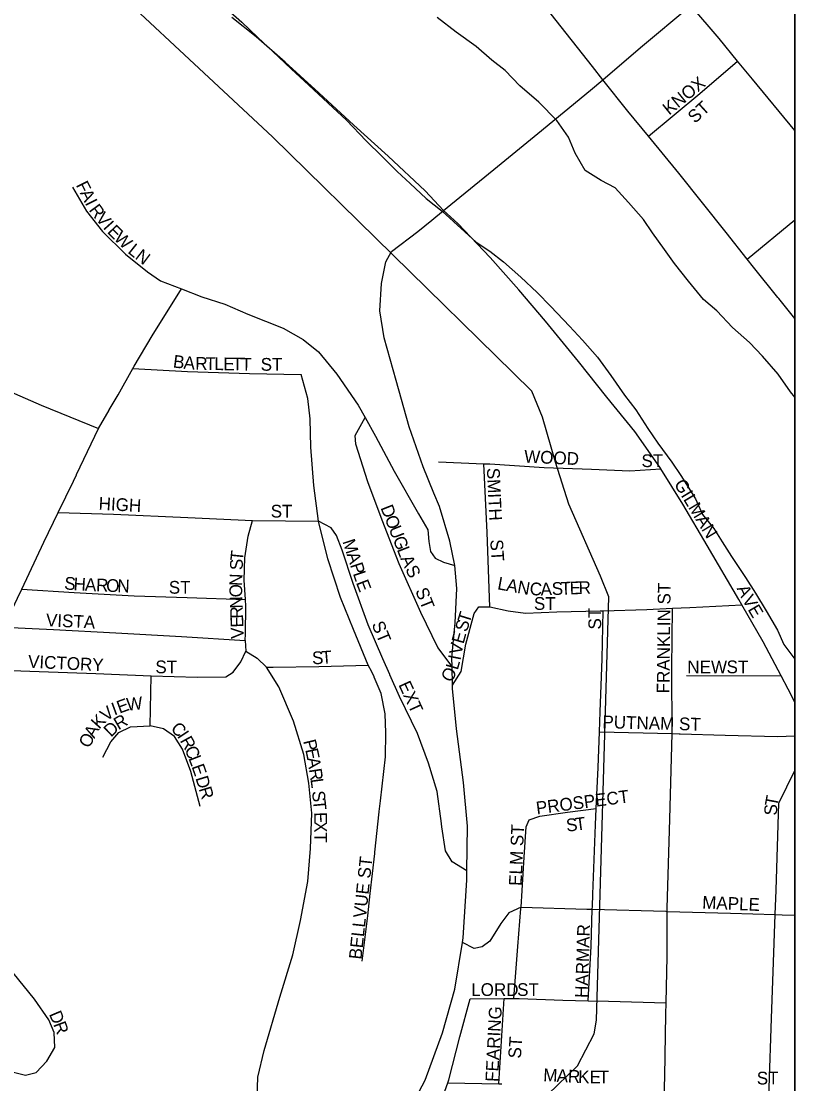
# Model space of a CAD drawing. Extents: x -84548 to 2262448, y -162180 to 525962.
# Drawn here: x 64811 to 67849, y 159965 to 164137 of the extents above; entities that cross this region are included whole.
import ezdxf

# ---------------------------------------------------------------- set-up
doc = ezdxf.new("R2010")
doc.units = 0
for name, color, linetype in [('GM_X_County', 7, 'Continuous'), ('GM_X_Interstate_Location', 7, 'Continuous'), ('GM_X_Major_Lake_Text', 7, 'Continuous'), ('GM_X_Township_Subdivision_Text', 7, 'Continuous'), ('GM_X_Unincorporated_Location', 7, 'Continuous'), ('GM_X_US_Location', 7, 'Continuous'), ('GM_X_US_Route', 7, 'Continuous')]:
    doc.layers.add(name, color=color, linetype=linetype)

msp = doc.modelspace()

# ---------------------------------------------------------------- linework, layer by layer
at = {"layer": 'GM_X_County'}
msp.add_line((67849.4, 170872.5), (67849.4, 134968.5), dxfattribs=at)
at = {"layer": 'GM_X_Interstate_Location'}
for points in [[(65622.6, 164182.5), (65677.5, 164133.2), (65740.5, 164074), (65799.4, 164018.8), (65870.6, 163949.7), (65939.7, 163886.7), (66035.2, 163797.9), (66088.1, 163748.6), (66165.4, 163667.6), (66228.5, 163606.4)], [(67490.9, 163045), (67431.7, 163116.3), (67376.5, 163185.6), (67337.6, 163241.1), (67290.5, 163306.6), (67255.6, 163358.2), (67196.5, 163425.4), (67143.5, 163482.8), (67089, 163512), (67026.3, 163551.1), (66987.2, 163618.7), (66960.1, 163682.4), (66915.1, 163747.9), (66843.8, 163819), (66768.7, 163884), (66711.7, 163943.2), (66659, 163984.5), (66598.1, 164037.7), (66519.1, 164094.6), (66444.1, 164151.6)], [(66228.5, 163606.4), (66287.5, 163547.2), (66338.3, 163499.9), (66401.3, 163440.7), (66464.2, 163391.6), (66598.3, 163269.4), (66650.9, 163234.1), (66705.6, 163192.9), (66772.7, 163131.7), (66837.7, 163072.6), (66890.6, 163017.3), (66963.9, 162940.2), (67014.9, 162884.9), (67074, 162817.6), (67127.2, 162746.3), (67180.5, 162668.9), (67225.4, 162611.4), (67272.7, 162538), (67311.6, 162480.4), (67366.9, 162405.1), (67401.8, 162353.5), (67459.3, 162262.1), (67486.3, 162200.4), (67531.2, 162144.9), (67564.1, 162093.3), (67601, 162035.7), (67656.4, 161952.4), (67695.4, 161890.8), (67736.6, 161821.3), (67781.9, 161745.8), (67806.8, 161690), (67849.4, 161632.2)], [(67849.4, 162661.3), (67833, 162681.4), (67783.9, 162750.8), (67722.7, 162822.1), (67671.8, 162875.4), (67604.8, 162934.5), (67543.7, 162999.7), (67490.9, 163045)]]:
    msp.add_lwpolyline(points, dxfattribs=at)
at = {"layer": 'GM_X_Major_Lake_Text'}
for points in [[(66423.3, 163356.5), (66469.5, 163394.1), (66497.9, 163417.2), (66666.9, 163554.7), (66840, 163696.2), (67046.8, 163866), (67095.4, 163907.4), (67243.6, 164033.7), (67441.2, 164199), (67653.3, 164373.3), (67818.3, 164510.8)], [(66431.6, 162284.4), (66390, 162386.9), (66334.7, 162544.7), (66283.2, 162726.5), (66235.8, 162894.4), (66219, 163000.4), (66226.1, 163106.7), (66243.5, 163192.9), (66265.2, 163233.1), (66368.6, 163312), (66423.3, 163356.5)], [(62929.8, 163073.5), (62998.2, 163035.9), (63072.3, 163026.5), (63134.5, 163028.5), (63152.4, 163029.1), (63272.2, 163064.1), (63460, 163109.6), (63583.9, 163126.5), (63654, 163125.1), (63704.1, 163118.1), (63722.1, 163115.6), (63806.5, 163082.2), (63945, 163027.2), (64174, 162928.8), (64345.6, 162860.2), (64370.7, 162850.2), (64645.8, 162736.1), (64888.9, 162629.8), (65113.8, 162537.4), (65156.2, 162610.5)], [(65156.2, 162610.5), (65156.3, 162610.6), (65190.8, 162670.1), (65248.6, 162773.3), (65253.9, 162782.8), (65325.1, 162901.5), (65439.7, 163086.6), (65520, 163055.2), (65610.3, 163025.9), (65700.7, 162986.5), (65839.2, 162931.5), (65917.6, 162888), (65978.1, 162838.4), (66050.8, 162750.8), (66133.8, 162629.3), (66161.1, 162581.2), (66202.9, 162507.6), (66276, 162370), (66371.4, 162202.5), (66407.9, 162140.6), (66412.3, 162094.6), (66418.6, 162054.6), (66436.8, 162028.7), (66469, 162012.9), (66513.9, 161999.4)], [(66513.9, 161999.4), (66494.3, 162095.2), (66453.2, 162231.1), (66431.6, 162284.4)], [(66507.3, 161693.1), (66514.9, 161774.9), (66521.8, 161909.2), (66513.9, 161999.4)], [(65552.4, 158891.1), (65557.3, 158895.7), (65710, 159038.8), (65821.1, 159157.9), (65973.7, 159347.3), (65978.8, 159353.7), (66116.4, 159528.7), (66219.3, 159677.6), (66318.2, 159830.6), (66397, 159979.4), (66465.6, 160164.2), (66514.3, 160336.8), (66543.9, 160519.6), (66546.7, 160537.4), (66560.9, 160763.8), (66561.4, 160800.7), (66563.3, 160976.1), (66547.9, 161148.3), (66520.2, 161358.4), (66504.9, 161516.5), (66504.6, 161529.6), (66502.8, 161603.8), (66502, 161636.6), (66507.3, 161693.1)]]:
    msp.add_lwpolyline(points, dxfattribs=at)
at = {"layer": 'GM_X_Township_Subdivision_Text'}
msp.add_lwpolyline([(67849.4, 159186.1), (67849.4, 170872.5)], dxfattribs=at)
at = {"layer": 'GM_X_Unincorporated_Location'}
msp.add_lwpolyline([(66752.2, 159844.4), (66879.7, 159922.8), (66996.2, 160035.2), (67061.7, 160160.8), (67070.6, 160215.1), (67118.6, 161877.5), (67086.5, 161957.6), (66962.4, 162240.4), (66909.1, 162405.7), (66858.1, 162582.7), (66815.9, 162684.5), (66742.9, 162756.1), (65797.8, 163683.4), (64931.5, 164490.9)], dxfattribs=at)
at = {"layer": 'GM_X_US_Location'}
for p, q in [((67662.7, 163203.5), (67849.4, 163357)), ((67849.4, 162969.3), (67786.7, 163048.4))]:
    msp.add_line(p, q, dxfattribs=at)
for points in [[(67849.4, 163708.7), (67683, 163909.6), (67625, 163980.1), (67551.8, 164069.1), (67441.2, 164199), (67370.1, 164290.3), (67226.9, 164468), (67212.7, 164485.6), (67008.8, 164738.8), (66855.4, 164926.1), (66779.6, 165021), (66712, 165105.5), (66496.1, 165366.6), (66340.6, 165560), (66279.7, 165633.7), (66197.3, 165733.4), (66017.7, 165956.6), (65852.2, 166155.9), (65783.5, 166243.7), (65747.1, 166303.5), (65739.6, 166325), (65693.3, 166459.6)], [(67095.4, 163907.4), (67054.4, 163959.6), (66892.9, 164165), (66877.2, 164184.2), (66759.6, 164328.4), (66628.4, 164489.9), (66519.4, 164629.4), (66432.3, 164736.4), (66408.5, 164765.6)], [(67849.4, 161463.8), (67823.8, 161513.8), (67796.3, 161566.2), (67725.8, 161700), (67641.8, 161846), (67630.1, 161866.3), (67505.5, 162078), (67409.9, 162240.2), (67323.1, 162379.5), (67318.7, 162386.5), (67221.6, 162526.7), (67110.6, 162660.5), (66999.6, 162800.4), (66870, 162959.9), (66765.4, 163081.9), (66652.5, 163209.7), (66525.6, 163343.2), (66469.5, 163394.1), (66396.8, 163470.7), (66251.7, 163607.9), (66117, 163729.2), (65980.2, 163856.5), (65847.6, 163975.9), (65733.4, 164075.6), (65637.7, 164151.7)], [(67274.9, 163685.4), (67475.8, 163853.3), (67625, 163980.1)], [(67786.7, 163048.4), (67783.2, 163052.7), (67687.9, 163172), (67662.7, 163203.5), (67579.3, 163307.8), (67393.5, 163541.1), (67274.9, 163685.4), (67193.7, 163784.2), (67095.4, 163907.4)], [(65011.4, 163485.1), (65066.4, 163391.4), (65129.3, 163311.9), (65220.3, 163222.6), (65307.1, 163153.3), (65357.5, 163117.7), (65439.7, 163086.6)], [(65248.6, 162773.3), (65463.2, 162762), (65707.5, 162754.4), (65909.7, 162750.4)], [(65979.7, 162165.9), (65977.7, 162173.8), (65960.3, 162314), (65948.7, 162464.1), (65945.5, 162576.3), (65936.7, 162656.4), (65909.7, 162750.4)], [(66502.8, 161603.8), (66447.3, 161677.4), (66379.8, 161815), (66295.7, 162006.6), (66227.9, 162178.3), (66172.3, 162328), (66124.7, 162475.9), (66122.4, 162509.9), (66161.1, 162581.2)], [(65027.3, 162356.1), (65028.1, 162357.7), (65113.8, 162537.4)], [(66449.7, 162406.9), (66628.1, 162399.8), (66651.4, 162398.9)], [(66651.8, 161837.7), (66640.8, 162130.2), (66628.1, 162399.8)], [(66651.4, 162398.9), (66652, 162398.9), (66864.3, 162384.9), (67050.6, 162378.7), (67200.8, 162372.1), (67323.1, 162379.5)], [(64659.7, 161585.9), (64659.8, 161586.1), (64662.6, 161591.9), (64699.8, 161668.4), (64742.2, 161758.2), (64795.8, 161871.7), (64812.6, 161907.3), (64899.6, 162091.2), (64956.1, 162208.2), (65015.3, 162330.8), (65027.3, 162356.1)], [(64956.1, 162208.2), (65172.7, 162202.1), (65465.1, 162188.9), (65719.5, 162177.3), (65977.7, 162173.8)], [(65690.3, 161706.1), (65691, 161732.2), (65692.9, 161840.4), (65691.1, 161866.3), (65685.9, 161942.5), (65689, 162030.7), (65702.1, 162115), (65719.5, 162177.3)], [(66259.1, 161571.2), (66258.7, 161572.1), (66231.5, 161633.2), (66174.1, 161766.9), (66114.4, 161928.7), (66071, 162060.5), (66048.4, 162118.4), (66028, 162148.3), (65977.7, 162173.8)], [(66197.3, 161561.1), (66196.7, 161562.5), (66188, 161582.7), (66173.7, 161608.6), (66116.2, 161748.3), (66064.9, 161874.1), (66015.3, 162025.9), (65980.3, 162163.6), (65979.7, 162165.9)], [(64812.6, 161907.3), (65017.8, 161893.9), (65254.1, 161880.2), (65462.4, 161874.2), (65691.1, 161866.3)], [(66651.8, 161837.7), (66724, 161822.4), (66792.2, 161813), (66914.2, 161818.2), (67084.3, 161821.9), (67096.3, 161822.3), (67268.4, 161827.7), (67368.5, 161832.7), (67436.5, 161835.3), (67641.8, 161846)], [(66504.6, 161529.6), (66538.3, 161584.1), (66557.2, 161690.5), (66590, 161811.1), (66607.8, 161837.3), (66651.8, 161837.7)], [(67054.1, 160650.4), (67054.4, 160660.9), (67055.8, 160709.4), (67067, 160982), (67069.8, 161046.1), (67076.7, 161206.6), (67081.7, 161347), (67084.4, 161425.1), (67092.3, 161633.6), (67096.3, 161822.3)], [(67367.4, 161339.9), (67366.9, 161596.2), (67368.5, 161832.7)], [(64742.2, 161758.2), (64937.2, 161748.9), (65181.5, 161735.2), (65439.9, 161721.7), (65690.3, 161706.1), (65692.7, 161664), (65737.1, 161636.4), (65773.5, 161600.7), (65799.9, 161601), (65800, 161601)], [(64662.6, 161591.9), (64880.8, 161584), (65103.1, 161576.1), (65321.4, 161566.2), (65501.6, 161562), (65613.7, 161563.1), (65643.5, 161581.4), (65673.2, 161621.8), (65692.7, 161664)], [(66063.5, 159300.9), (65978.8, 159353.7), (65819.7, 159452.8), (65781.2, 159494.5), (65752.6, 159556.4), (65745.9, 159664.2), (65740.5, 159750.6), (65736.9, 159908.9), (65740, 159991.1), (65765, 160095.6), (65826.9, 160304.6), (65877.2, 160471.4), (65907.8, 160606), (65936.3, 160758.6), (65947, 160889), (65951.5, 161027.3), (65940.3, 161145.4), (65921.1, 161257.4), (65879.7, 161389.3), (65822.3, 161523), (65773.5, 161600.7)], [(65800, 161601), (65979.6, 161602.7), (66173.7, 161608.6)], [(65512.9, 161053.1), (65477.4, 161191), (65444.5, 161278.8), (65412, 161328.6), (65369.6, 161358.3), (65317.4, 161369.8), (65321.4, 161566.2)], [(66216.7, 161032.7), (66216.8, 161033.6), (66221.3, 161076), (66241.5, 161248.5), (66242.5, 161342.7), (66239.8, 161416.9), (66224.9, 161496.9), (66197.3, 161561.1)], [(66461, 160986.5), (66445.1, 161112.2), (66409.9, 161224.1), (66366.7, 161339.9), (66297.1, 161485.6), (66259.1, 161571.2)], [(67423.9, 161567.6), (67796.3, 161566.2)], [(65130.5, 161247.7), (65161.9, 161308.1), (65193.6, 161344.5), (65239.4, 161367), (65317.4, 161369.8)], [(67081.7, 161347), (67367.4, 161339.9)], [(67320.6, 159077.5), (67321, 159094.2), (67323.2, 159180.6), (67324.8, 159245.7), (67330.3, 159546.3), (67332.3, 159639.9), (67335.2, 159778.8), (67338, 159952.2), (67338.6, 159993.2), (67343.3, 160237.6), (67344.3, 160283.1), (67348.4, 160464.1), (67348.3, 160641.9), (67348.2, 160654.4), (67358.7, 161003.2), (67367.4, 161339.9), (67395.7, 161339.1)], [(67395.7, 161339.1), (67398.6, 161339.1), (67575.6, 161334.3), (67781.8, 161328.6), (67849.4, 161330.6)], [(67719.2, 159276.9), (67728.8, 159311.1), (67739.9, 159599.8), (67748.4, 159948.7), (67757.4, 160221.2), (67765.2, 160441.7), (67772.5, 160629.2), (67776.3, 160724.4), (67786.7, 161067.2), (67849.4, 161195.5)], [(66199.7, 160872.6), (66199.9, 160874.7), (66216.7, 161032.7)], [(66806.6, 161001.5), (66848.4, 161016), (66956.4, 161031.1), (67069.8, 161046.1)], [(66561.4, 160800.7), (66504, 160836.3), (66477.5, 160880.1), (66462.5, 160974.1), (66461.1, 160985.6), (66461, 160986.5)], [(66774.1, 160658.5), (66786, 160855), (66794.8, 160973.4), (66806.6, 161001.5)], [(64292.4, 160276.9), (64390.1, 160258.5), (64448.4, 160239), (64504.8, 160197.5), (64603.7, 160124.3), (64680.3, 160075), (64775, 160011.8), (64827.2, 159998.2), (64869.1, 160008.7), (64910.7, 160053.2), (64942.2, 160107.6), (64939.5, 160165.7), (64919, 160215.6), (64862.1, 160297.2), (64779, 160400.6), (64693.9, 160502), (64632.9, 160591.5), (64579.8, 160687.2), (64544.9, 160779.1), (64523.5, 160911.1)], [(66181.8, 160712.5), (66199.4, 160869.4), (66199.7, 160872.6)], [(66149.7, 160446), (66171.9, 160624.6), (66181.7, 160711.6), (66181.8, 160712.5)], [(66774.1, 160658.5), (66726.3, 160636), (66694.7, 160593.6), (66651.3, 160525.1), (66621.5, 160502.7), (66589.6, 160496.4), (66543.9, 160519.6)], [(66745.8, 160299.5), (66761.7, 160504.1), (66773.6, 160653.4), (66774.1, 160658.5)], [(66774.1, 160658.5), (67032.4, 160651), (67054.1, 160650.4), (67342.7, 160642), (67348.3, 160641.9), (67597, 160634.5), (67772.5, 160629.2), (67799.3, 160628.4), (67849.4, 160627.3)], [(67038.1, 160291), (67049.9, 160504.9), (67054.1, 160650.4)], [(66063.5, 159300.9), (66055.1, 159338.9), (66080.7, 159377.2), (66199.5, 159500.6), (66326.3, 159634.1), (66391.3, 159730.9), (66442.2, 159843.7), (66486.4, 159967.8), (66490.8, 159980.4), (66533.1, 160149.2), (66573.6, 160297.9)], [(66573.6, 160297.9), (66707.7, 160299.2), (66745.8, 160299.5), (66751.8, 160299.6), (66766.1, 160299.1), (66766.3, 160299.1)], [(66687.1, 159964.9), (66707.7, 160299.2)], [(66766.3, 160299.1), (66938, 160293.4), (67038.1, 160291), (67118.2, 160289.1), (67344.3, 160283.1)], [(66486.4, 159967.8), (66687.1, 159964.9), (66698.9, 159964.8)]]:
    msp.add_lwpolyline(points, dxfattribs=at)

# ---------------------------------------------------------------- texts
at = {"layer": 'GM_X_US_Route'}
for s, rotation, p in [('KNOX', 39.0923, (67355.9, 163766.1)), ('ST', 42.5212, (67457.2, 163733.6)), ('F', 296.504, (65024.3, 163494.4)), ('A', 296.5064, (65040, 163462.9)), ('I', 296.5064, (65059.6, 163423.6)), ('R', 306.3095, (65074.3, 163395.9)), ('V', 310.3009, (65100.1, 163361)), ('I', 312.0761, (65129.7, 163326.2)), ('E', 314.3011, (65145.9, 163308.3)), ('W', 315.7713, (65171.5, 163282.1)), ('L', 321.5134, (65226, 163229.4)), ('N', 322.8931, (65254.6, 163206.7)), ('B', 352.7183, (65404.9, 162777.9)), ('A', 355.5448, (65446.8, 162772.6)), ('R', 358.5686, (65493.6, 162769.1)), ('T', 359.0279, (65533.6, 162768.1)), ('L', 359.0301, (65568.8, 162767.5)), ('E', 359.0301, (65604, 162766.9)), ('T', 359.0301, (65639.2, 162766.3)), ('T', 359.0301, (65674.4, 162765.7)), ('ST', 0, (65751.1, 162764.8)), ('WOOD', 357.3387, (66785.4, 162404)), ('ST', 0, (67247.1, 162386.4)), ('SMITH', 272.6667, (66639.8, 162382.5)), ('GILMAN', 301.1428, (67373.5, 162320.4)), ('HIGH', 356.7313, (65113.6, 162219.2)), ('ST', 0, (65790.6, 162188.4)), ('D', 291.3631, (66221.2, 162226.8)), ('O', 291.3631, (66237.3, 162185.8)), ('U', 291.3631, (66253.3, 162144.8)), ('M', 288.1326, (66071.8, 162094.3)), ('G', 291.3631, (66269.3, 162103.9)), ('ST', 273.5742, (66653, 162101)), ('T', 84.1711, (65681.2, 162015.5)), ('L', 291.3716, (66285.4, 162062.9)), ('S', 89.0165, (65680.7, 161981.4)), ('A', 288.1422, (66088.2, 162044.1)), ('P', 288.1412, (66101.9, 162002.3)), ('A', 293.9391, (66299.1, 162027.8)), ('L', 288.1153, (66112.9, 161968.9)), ('S', 296.1903, (66317.9, 161985.7)), ('S', 354.39, (64977.8, 161906.8)), ('H', 356.829, (65015.1, 161903.1)), ('A', 357.6453, (65059.8, 161900.7)), ('R', 357.6652, (65103.8, 161898.9)), ('O', 357.6678, (65143.4, 161897.2)), ('N', 357.6605, (65187.3, 161895.5)), ('ST', 0, (65390.2, 161889.2)), ('N', 87.4639, (65678, 161918.7)), ('E', 290.9718, (66124.8, 161932.9)), ('L', 349.6438, (66678.9, 161906.9)), ('A', 349.6367, (66713.5, 161900.5)), ('N', 349.6495, (66756.8, 161892.6)), ('C', 357.3975, (66807.4, 161883.9)), ('A', 2.2189, (66851.6, 161882)), ('S', 2.0357, (66895.5, 161883.8)), ('T', 2.0522, (66930.7, 161885)), ('E', 2.0357, (66965.9, 161886.3)), ('R', 2.054, (67001.1, 161887.5)), ('FRANKLIN ST', 89.3689, (67357, 161497.5)), ('O', 91.9674, (65679.5, 161875.8)), ('ST', 291.8014, (66357.6, 161901.3)), ('A', 295.2453, (67620.4, 161910.1)), ('V', 299.7017, (67641.1, 161866.6)), ('N', 91.9674, (65681, 161831.8)), ('ST', 0, (66824.6, 161825.8)), ('E', 300.4676, (67663.3, 161827.7)), ('VISTA', 357.2089, (64906.7, 161761.6)), ('R', 91.9674, (65682.4, 161792.2)), ('T', 72.8912, (66571.2, 161769.7)), ('ST', 90, (67088.7, 161748.5)), ('E', 91.9674, (65683.6, 161757.1)), ('ST', 292.6163, (66186, 161769.4)), ('S', 72.9174, (66560.9, 161736.1)), ('V', 91.9674, (65685.1, 161713.1)), ('E', 74.5987, (66548, 161689.8)), ('V', 79.6208, (66540.3, 161647.7)), ('VICTORY', 357.1859, (64836.3, 161598.8)), ('S', 1.9811, (65953.9, 161612)), ('T', 4.7754, (65991.7, 161613.4)), ('I', 78.6764, (66535.8, 161625.2)), ('ST', 0, (65337.4, 161576.8)), ('O', 62.384, (66500.6, 161537.8)), ('L', 73.9589, (66525, 161587)), ('NEW', 0, (67427.4, 161576.8)), ('ST', 0, (67581.4, 161576.8)), ('EXT', 294.6283, (66291.4, 161532.1)), ('E', 20.0765, (65196.6, 161418)), ('W', 6.097, (65226.5, 161429.4)), ('V', 37.7485, (65144.7, 161385.5)), ('I', 20.0802, (65175.9, 161410.5)), ('K', 47.7057, (65116.8, 161354.5)), ('R', 30.2827, (65192.4, 161352.3)), ('PUTNAM ST', 358.5307, (67093.3, 161361.2)), ('A', 61.8465, (65097.9, 161318.4)), ('D', 44.3741, (65163.5, 161323.5)), ('C', 315.0687, (65394.7, 161355.9)), ('I', 303.6295, (65421, 161329.9)), ('O', 61.8658, (65077.1, 161279.6)), ('R', 298.7539, (65432.6, 161312.6)), ('P', 283.3704, (65917.9, 161310.7)), ('C', 292.9244, (65451.1, 161279.1)), ('E', 281.8887, (65926, 161276.8)), ('L', 291.1572, (65466.4, 161243)), ('E', 289.4976, (65478.9, 161210.5)), ('A', 279.5288, (65933.2, 161242.9)), ('R', 278.8016, (65940.4, 161199.7)), ('D', 286.9903, (65494.5, 161165.3)), ('L', 277.6181, (65946.4, 161160.8)), ('R', 286.6992, (65507.3, 161123.3)), ('S', 276.0219, (65952.6, 161113.2)), ('PROSPECT', 7.431, (66836.3, 161022.3)), ('T', 79.3115, (67780.4, 161050.8)), ('T', 275.7473, (65956.3, 161078.2)), ('S', 88.0053, (67779.4, 161017.6)), ('E', 271.5028, (65961.1, 161031)), ('T', 7.5489, (66990.2, 160958.5)), ('X', 270.2841, (65962, 160996.1)), ('ELM ST', 87.6595, (66776.3, 160741.2)), ('S', 5.8302, (66953.6, 160954.7)), ('T', 270, (65962.2, 160952.2)), ('BELLVUE ST', 83.8128, (66147.1, 160451.3)), ('MAPLE', 357.5624, (67485, 160652.8)), ('HARMAR', 88.1232, (67035.9, 160301.1)), ('LORD', 0, (66578.2, 160309.6)), ('ST', 0, (66758.7, 160309.6)), ('FEARING', 87.1355, (66683.9, 159971.3)), ('D', 292.946, (64918.6, 160238.5)), ('R', 290.367, (64935.6, 160198.6)), ('ST', 86.4254, (66773.5, 160062.9)), ('M', 357.0485, (66860.4, 159975.2)), ('A', 357.0481, (66913.1, 159972.5)), ('R', 357.0357, (66957, 159970.2)), ('K', 358.0731, (66997.6, 159968.1)), ('E', 359.6693, (67043.1, 159966.6)), ('T', 359.9956, (67078.6, 159966.4)), ('ST', 0, (67700.2, 159962))]:
    msp.add_text(s, height=50, rotation=rotation, dxfattribs=at).set_placement(p)

doc.saveas('drawing.dxf')
